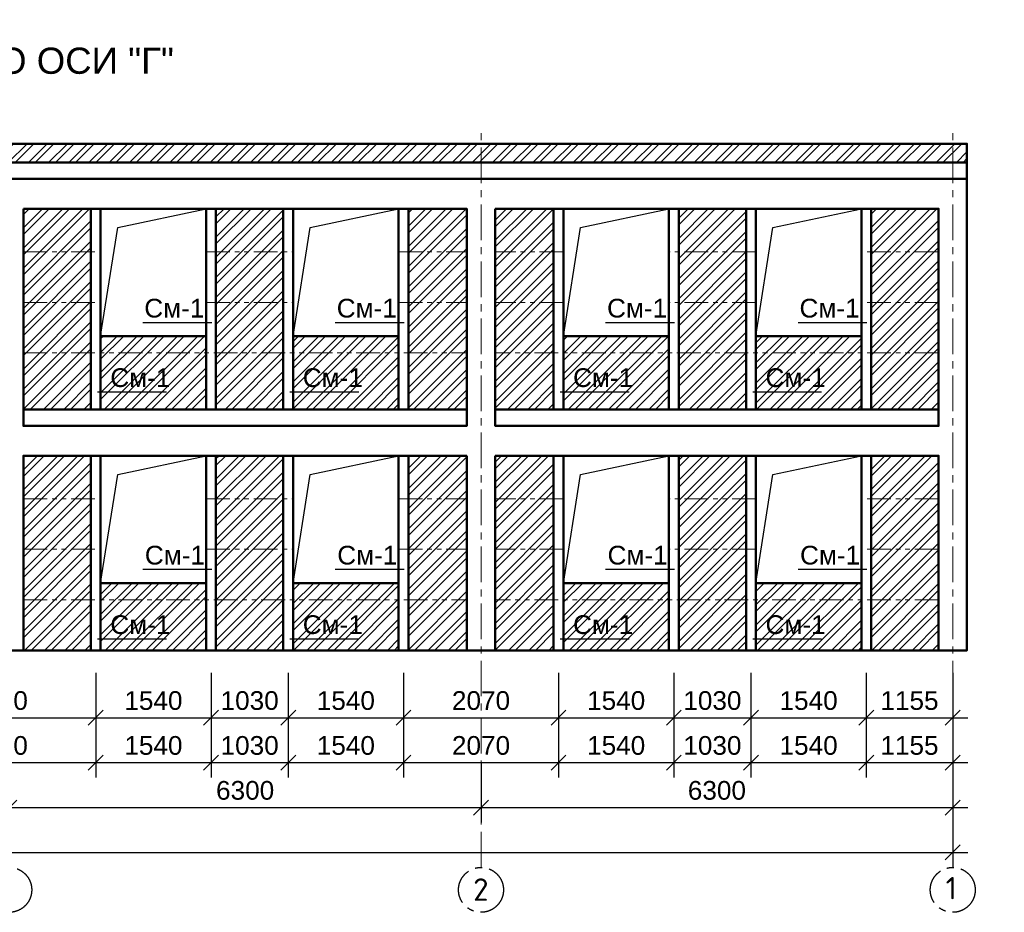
# Model space of a CAD drawing. Header units: millimetres. Extents: x 2063114 to 14983986, y -126020516 to 213791.
# Tile 430 of 656: x 2342111 to 2355261, y -849312 to -837385. Entities that reach past the tile are written whole.
import ezdxf

# ---------------------------------------------------------------- set-up
doc = ezdxf.new("R2010")
doc.units = ezdxf.units.MM
for name, pattern in [('ACAD_ISO10W100', [18, 12, -3, 0, -3]), ('осевая', [50.8, 31.75, -6.35, 6.35, -6.35]), ('фантомX2', [127, 63.5, -12.7, 12.7, -12.7, 12.7, -12.7])]:
    doc.linetypes.add(name, pattern=pattern)
doc.layers.get('Defpoints').update_dxf_attribs({"color": 6, "lineweight": 35})
doc.layers.add('OS', color=1, linetype='Continuous')
doc.layers.add('пунктир', color=1, linetype='ACAD_ISO10W100')
doc.layers.add('PDF _wall-380', color=7, linetype='Continuous', true_color=0xb88a5c)
doc.layers.add('РАЗМЕР АР', color=150, linetype='Continuous', lineweight=20)
doc.layers.add('сплошная_толстая', color=7, linetype='Continuous', lineweight=50)
doc.styles.get("Standard").update_dxf_attribs({"font": 'arial.ttf'})
doc.styles.add('СПДС', font='isocpeur.ttf')
doc.dimstyles.new('STANDARD$0', dxfattribs={"dimtxt": 250, "dimasz": 200, "dimexe": 200, "dimexo": 300, "dimgap": 100, "dimtad": 1, "dimdec": 0, "dimzin": 1, "dimdsep": 46, "dimtxsty": 'Standard', "dimblk1": 'OBLIQUE', "dimblk2": 'OBLIQUE', "dimsah": 1, "dimcen": 2.5, "dimdle": 200, "dimadec": 0, "dimazin": 0, "dimtfac": 1, "dimtdec": 0, "dimtmove": 0, "dimatfit": 3, "dimldrblk": 'OBLIQUE', "dimfxl": 600, "dimfxlon": 1, "dimtolj": 1, "dimtzin": 1, "dimarcsym": 0})

# ---------------------------------------------------------------- blocks, each defined once
blk = doc.blocks.new('_Oblique')
at = {"color": 0, "linetype": 'ByBlock', "lineweight": -2}
blk.add_line((-0.5, -0.5), (0.5, 0.5), dxfattribs=at)
blk = doc.blocks.new('*D2584')
at = {"layer": 'Defpoints', "color": 0, "lineweight": 30, "transparency": 16777216}
for p in [(2326472, -845192), (2354572, -845812), (2354572, -848512)]:
    blk.add_point(p, dxfattribs=at)
at = {"layer": 'РАЗМЕР АР', "color": 0, "lineweight": -2, "transparency": 16777216}
for p, q in [((2326472, -847912), (2326472, -848712)), ((2354572, -847912), (2354572, -848712)), ((2326272, -848512), (2354772, -848512))]:
    blk.add_line(p, q, dxfattribs=at)
at = {"layer": 'РАЗМЕР АР', "color": 0, "lineweight": -2, "transparency": 16777216, "xscale": 200, "yscale": 200, "zscale": 200, "rotation": 180}
blk.add_blockref('_Oblique', (2326472, -848512), dxfattribs=at)
at = {"layer": 'РАЗМЕР АР', "color": 0, "lineweight": -2, "transparency": 16777216, "xscale": 200, "yscale": 200, "zscale": 200}
blk.add_blockref('_Oblique', (2354572, -848512), dxfattribs=at)
at = {"layer": 'РАЗМЕР АР', "color": 0, "transparency": 16777216, "insert": (2340522, -848284), "char_height": 250, "attachment_point": 5}
blk.add_mtext('\\A1;28100', dxfattribs=at)
blk = doc.blocks.new('*D2586')
at = {"layer": 'Defpoints', "color": 0, "lineweight": 30, "transparency": 16777216}
for p in [(2338572, -845812), (2341972, -845812), (2341972, -847912)]:
    blk.add_point(p, dxfattribs=at)
at = {"layer": 'РАЗМЕР АР', "color": 0, "lineweight": -2, "transparency": 16777216}
for p, q in [((2338572, -847312), (2338572, -848112)), ((2341972, -847312), (2341972, -848112)), ((2338372, -847912), (2342172, -847912))]:
    blk.add_line(p, q, dxfattribs=at)
at = {"layer": 'РАЗМЕР АР', "color": 0, "lineweight": -2, "transparency": 16777216, "xscale": 200, "yscale": 200, "zscale": 200, "rotation": 180}
blk.add_blockref('_Oblique', (2338572, -847912), dxfattribs=at)
at = {"layer": 'РАЗМЕР АР', "color": 0, "lineweight": -2, "transparency": 16777216, "xscale": 200, "yscale": 200, "zscale": 200}
blk.add_blockref('_Oblique', (2341972, -847912), dxfattribs=at)
at = {"layer": 'РАЗМЕР АР', "color": 0, "transparency": 16777216, "insert": (2340272, -847684), "char_height": 250, "attachment_point": 5}
blk.add_mtext('\\A1;3400', dxfattribs=at)
blk = doc.blocks.new('*D2587')
at = {"layer": 'Defpoints', "color": 0, "lineweight": 30, "transparency": 16777216}
for p in [(2341972, -845812), (2348272, -845812), (2348272, -847912)]:
    blk.add_point(p, dxfattribs=at)
at = {"layer": 'РАЗМЕР АР', "color": 0, "lineweight": -2, "transparency": 16777216}
for p, q in [((2341972, -847312), (2341972, -848112)), ((2348272, -847312), (2348272, -848112)), ((2341772, -847912), (2348472, -847912))]:
    blk.add_line(p, q, dxfattribs=at)
at = {"layer": 'РАЗМЕР АР', "color": 0, "lineweight": -2, "transparency": 16777216, "xscale": 200, "yscale": 200, "zscale": 200, "rotation": 180}
blk.add_blockref('_Oblique', (2341972, -847912), dxfattribs=at)
at = {"layer": 'РАЗМЕР АР', "color": 0, "lineweight": -2, "transparency": 16777216, "xscale": 200, "yscale": 200, "zscale": 200}
blk.add_blockref('_Oblique', (2348272, -847912), dxfattribs=at)
at = {"layer": 'РАЗМЕР АР', "color": 0, "transparency": 16777216, "insert": (2345122, -847684), "char_height": 250, "attachment_point": 5}
blk.add_mtext('\\A1;6300', dxfattribs=at)
blk = doc.blocks.new('*D2588')
at = {"layer": 'Defpoints', "color": 0, "lineweight": 30, "transparency": 16777216}
for p in [(2348272, -845812), (2354572, -845812), (2354572, -847912)]:
    blk.add_point(p, dxfattribs=at)
at = {"layer": 'РАЗМЕР АР', "color": 0, "lineweight": -2, "transparency": 16777216}
for p, q in [((2348272, -847312), (2348272, -848112)), ((2354572, -847312), (2354572, -848112)), ((2348072, -847912), (2354772, -847912))]:
    blk.add_line(p, q, dxfattribs=at)
at = {"layer": 'РАЗМЕР АР', "color": 0, "lineweight": -2, "transparency": 16777216, "xscale": 200, "yscale": 200, "zscale": 200, "rotation": 180}
blk.add_blockref('_Oblique', (2348272, -847912), dxfattribs=at)
at = {"layer": 'РАЗМЕР АР', "color": 0, "lineweight": -2, "transparency": 16777216, "xscale": 200, "yscale": 200, "zscale": 200}
blk.add_blockref('_Oblique', (2354572, -847912), dxfattribs=at)
at = {"layer": 'РАЗМЕР АР', "color": 0, "transparency": 16777216, "insert": (2351422, -847684), "char_height": 250, "attachment_point": 5}
blk.add_mtext('\\A1;6300', dxfattribs=at)
blk = doc.blocks.new('*D2685')
at = {"layer": 'Defpoints', "color": 0, "lineweight": 30, "transparency": 16777216}
for p in [(2340537, -845812), (2343127, -845812), (2343127, -846712)]:
    blk.add_point(p, dxfattribs=at)
at = {"layer": 'РАЗМЕР АР', "color": 0, "lineweight": -2, "transparency": 16777216}
for p, q in [((2340537, -846112), (2340537, -846912)), ((2343127, -846112), (2343127, -846912)), ((2340337, -846712), (2343327, -846712))]:
    blk.add_line(p, q, dxfattribs=at)
at = {"layer": 'РАЗМЕР АР', "color": 0, "lineweight": -2, "transparency": 16777216, "xscale": 200, "yscale": 200, "zscale": 200, "rotation": 180}
blk.add_blockref('_Oblique', (2340537, -846712), dxfattribs=at)
at = {"layer": 'РАЗМЕР АР', "color": 0, "lineweight": -2, "transparency": 16777216, "xscale": 200, "yscale": 200, "zscale": 200}
blk.add_blockref('_Oblique', (2343127, -846712), dxfattribs=at)
at = {"layer": 'РАЗМЕР АР', "color": 0, "transparency": 16777216, "insert": (2341832, -846484), "char_height": 250, "attachment_point": 5}
blk.add_mtext('\\A1;2590', dxfattribs=at)
blk = doc.blocks.new('*D2686')
at = {"layer": 'Defpoints', "color": 0, "lineweight": 30, "transparency": 16777216}
for p in [(2343127, -845812), (2344667, -845812), (2344667, -846712)]:
    blk.add_point(p, dxfattribs=at)
at = {"layer": 'РАЗМЕР АР', "color": 0, "lineweight": -2, "transparency": 16777216}
for p, q in [((2343127, -846112), (2343127, -846912)), ((2344667, -846112), (2344667, -846912)), ((2342927, -846712), (2344867, -846712))]:
    blk.add_line(p, q, dxfattribs=at)
at = {"layer": 'РАЗМЕР АР', "color": 0, "lineweight": -2, "transparency": 16777216, "xscale": 200, "yscale": 200, "zscale": 200, "rotation": 180}
blk.add_blockref('_Oblique', (2343127, -846712), dxfattribs=at)
at = {"layer": 'РАЗМЕР АР', "color": 0, "lineweight": -2, "transparency": 16777216, "xscale": 200, "yscale": 200, "zscale": 200}
blk.add_blockref('_Oblique', (2344667, -846712), dxfattribs=at)
at = {"layer": 'РАЗМЕР АР', "color": 0, "transparency": 16777216, "insert": (2343897, -846484), "char_height": 250, "attachment_point": 5}
blk.add_mtext('\\A1;1540', dxfattribs=at)
blk = doc.blocks.new('*D2687')
at = {"layer": 'Defpoints', "color": 0, "lineweight": 30, "transparency": 16777216}
for p in [(2344667, -845812), (2345697, -845812), (2345697, -846712)]:
    blk.add_point(p, dxfattribs=at)
at = {"layer": 'РАЗМЕР АР', "color": 0, "lineweight": -2, "transparency": 16777216}
for p, q in [((2344667, -846112), (2344667, -846912)), ((2345697, -846112), (2345697, -846912)), ((2344467, -846712), (2345897, -846712))]:
    blk.add_line(p, q, dxfattribs=at)
at = {"layer": 'РАЗМЕР АР', "color": 0, "lineweight": -2, "transparency": 16777216, "xscale": 200, "yscale": 200, "zscale": 200, "rotation": 180}
blk.add_blockref('_Oblique', (2344667, -846712), dxfattribs=at)
at = {"layer": 'РАЗМЕР АР', "color": 0, "lineweight": -2, "transparency": 16777216, "xscale": 200, "yscale": 200, "zscale": 200}
blk.add_blockref('_Oblique', (2345697, -846712), dxfattribs=at)
at = {"layer": 'РАЗМЕР АР', "color": 0, "transparency": 16777216, "insert": (2345182, -846484), "char_height": 250, "attachment_point": 5}
blk.add_mtext('\\A1;1030', dxfattribs=at)
blk = doc.blocks.new('*D2688')
at = {"layer": 'Defpoints', "color": 0, "lineweight": 30, "transparency": 16777216}
for p in [(2345697, -845812), (2347237, -845812), (2347237, -846712)]:
    blk.add_point(p, dxfattribs=at)
at = {"layer": 'РАЗМЕР АР', "color": 0, "lineweight": -2, "transparency": 16777216}
for p, q in [((2345697, -846112), (2345697, -846912)), ((2347237, -846112), (2347237, -846912)), ((2345497, -846712), (2347437, -846712))]:
    blk.add_line(p, q, dxfattribs=at)
at = {"layer": 'РАЗМЕР АР', "color": 0, "lineweight": -2, "transparency": 16777216, "xscale": 200, "yscale": 200, "zscale": 200, "rotation": 180}
blk.add_blockref('_Oblique', (2345697, -846712), dxfattribs=at)
at = {"layer": 'РАЗМЕР АР', "color": 0, "lineweight": -2, "transparency": 16777216, "xscale": 200, "yscale": 200, "zscale": 200}
blk.add_blockref('_Oblique', (2347237, -846712), dxfattribs=at)
at = {"layer": 'РАЗМЕР АР', "color": 0, "transparency": 16777216, "insert": (2346467, -846484), "char_height": 250, "attachment_point": 5}
blk.add_mtext('\\A1;1540', dxfattribs=at)
blk = doc.blocks.new('*D2689')
at = {"layer": 'Defpoints', "color": 0, "lineweight": 30, "transparency": 16777216}
for p in [(2347237, -845812), (2349307, -845812), (2349307, -846712)]:
    blk.add_point(p, dxfattribs=at)
at = {"layer": 'РАЗМЕР АР', "color": 0, "lineweight": -2, "transparency": 16777216}
for p, q in [((2347237, -846112), (2347237, -846912)), ((2349307, -846112), (2349307, -846912)), ((2347037, -846712), (2349507, -846712))]:
    blk.add_line(p, q, dxfattribs=at)
at = {"layer": 'РАЗМЕР АР', "color": 0, "lineweight": -2, "transparency": 16777216, "xscale": 200, "yscale": 200, "zscale": 200, "rotation": 180}
blk.add_blockref('_Oblique', (2347237, -846712), dxfattribs=at)
at = {"layer": 'РАЗМЕР АР', "color": 0, "lineweight": -2, "transparency": 16777216, "xscale": 200, "yscale": 200, "zscale": 200}
blk.add_blockref('_Oblique', (2349307, -846712), dxfattribs=at)
at = {"layer": 'РАЗМЕР АР', "color": 0, "transparency": 16777216, "insert": (2348272, -846484), "char_height": 250, "attachment_point": 5}
blk.add_mtext('\\A1;2070', dxfattribs=at)
blk = doc.blocks.new('*D2690')
at = {"layer": 'Defpoints', "color": 0, "lineweight": 30, "transparency": 16777216}
for p in [(2349307, -845812), (2350847, -845812), (2350847, -846712)]:
    blk.add_point(p, dxfattribs=at)
at = {"layer": 'РАЗМЕР АР', "color": 0, "lineweight": -2, "transparency": 16777216}
for p, q in [((2349307, -846112), (2349307, -846912)), ((2350847, -846112), (2350847, -846912)), ((2349107, -846712), (2351047, -846712))]:
    blk.add_line(p, q, dxfattribs=at)
at = {"layer": 'РАЗМЕР АР', "color": 0, "lineweight": -2, "transparency": 16777216, "xscale": 200, "yscale": 200, "zscale": 200, "rotation": 180}
blk.add_blockref('_Oblique', (2349307, -846712), dxfattribs=at)
at = {"layer": 'РАЗМЕР АР', "color": 0, "lineweight": -2, "transparency": 16777216, "xscale": 200, "yscale": 200, "zscale": 200}
blk.add_blockref('_Oblique', (2350847, -846712), dxfattribs=at)
at = {"layer": 'РАЗМЕР АР', "color": 0, "transparency": 16777216, "insert": (2350077, -846484), "char_height": 250, "attachment_point": 5}
blk.add_mtext('\\A1;1540', dxfattribs=at)
blk = doc.blocks.new('*D2691')
at = {"layer": 'Defpoints', "color": 0, "lineweight": 30, "transparency": 16777216}
for p in [(2350847, -845812), (2351877, -845812), (2351877, -846712)]:
    blk.add_point(p, dxfattribs=at)
at = {"layer": 'РАЗМЕР АР', "color": 0, "lineweight": -2, "transparency": 16777216}
for p, q in [((2350847, -846112), (2350847, -846912)), ((2351877, -846112), (2351877, -846912)), ((2350647, -846712), (2352077, -846712))]:
    blk.add_line(p, q, dxfattribs=at)
at = {"layer": 'РАЗМЕР АР', "color": 0, "lineweight": -2, "transparency": 16777216, "xscale": 200, "yscale": 200, "zscale": 200, "rotation": 180}
blk.add_blockref('_Oblique', (2350847, -846712), dxfattribs=at)
at = {"layer": 'РАЗМЕР АР', "color": 0, "lineweight": -2, "transparency": 16777216, "xscale": 200, "yscale": 200, "zscale": 200}
blk.add_blockref('_Oblique', (2351877, -846712), dxfattribs=at)
at = {"layer": 'РАЗМЕР АР', "color": 0, "transparency": 16777216, "insert": (2351362, -846484), "char_height": 250, "attachment_point": 5}
blk.add_mtext('\\A1;1030', dxfattribs=at)
blk = doc.blocks.new('*D2692')
at = {"layer": 'Defpoints', "color": 0, "lineweight": 30, "transparency": 16777216}
for p in [(2351877, -845812), (2353417, -845812), (2353417, -846712)]:
    blk.add_point(p, dxfattribs=at)
at = {"layer": 'РАЗМЕР АР', "color": 0, "lineweight": -2, "transparency": 16777216}
for p, q in [((2351877, -846112), (2351877, -846912)), ((2353417, -846112), (2353417, -846912)), ((2351677, -846712), (2353617, -846712))]:
    blk.add_line(p, q, dxfattribs=at)
at = {"layer": 'РАЗМЕР АР', "color": 0, "lineweight": -2, "transparency": 16777216, "xscale": 200, "yscale": 200, "zscale": 200, "rotation": 180}
blk.add_blockref('_Oblique', (2351877, -846712), dxfattribs=at)
at = {"layer": 'РАЗМЕР АР', "color": 0, "lineweight": -2, "transparency": 16777216, "xscale": 200, "yscale": 200, "zscale": 200}
blk.add_blockref('_Oblique', (2353417, -846712), dxfattribs=at)
at = {"layer": 'РАЗМЕР АР', "color": 0, "transparency": 16777216, "insert": (2352647, -846484), "char_height": 250, "attachment_point": 5}
blk.add_mtext('\\A1;1540', dxfattribs=at)
blk = doc.blocks.new('*D2693')
at = {"layer": 'Defpoints', "color": 0, "lineweight": 30, "transparency": 16777216}
for p in [(2353417, -845812), (2354572, -845812), (2354572, -846712)]:
    blk.add_point(p, dxfattribs=at)
at = {"layer": 'РАЗМЕР АР', "color": 0, "lineweight": -2, "transparency": 16777216}
for p, q in [((2353417, -846112), (2353417, -846912)), ((2354572, -846112), (2354572, -846912)), ((2353217, -846712), (2354772, -846712))]:
    blk.add_line(p, q, dxfattribs=at)
at = {"layer": 'РАЗМЕР АР', "color": 0, "lineweight": -2, "transparency": 16777216, "xscale": 200, "yscale": 200, "zscale": 200, "rotation": 180}
blk.add_blockref('_Oblique', (2353417, -846712), dxfattribs=at)
at = {"layer": 'РАЗМЕР АР', "color": 0, "lineweight": -2, "transparency": 16777216, "xscale": 200, "yscale": 200, "zscale": 200}
blk.add_blockref('_Oblique', (2354572, -846712), dxfattribs=at)
at = {"layer": 'РАЗМЕР АР', "color": 0, "transparency": 16777216, "insert": (2353994, -846484), "char_height": 250, "attachment_point": 5}
blk.add_mtext('\\A1;1155', dxfattribs=at)
blk = doc.blocks.new('*D2494')
at = {"layer": 'Defpoints', "color": 0, "lineweight": 30, "transparency": 16777216}
for p in [(2340537, -846412), (2343127, -846412), (2343127, -847312)]:
    blk.add_point(p, dxfattribs=at)
at = {"layer": 'РАЗМЕР АР', "color": 0, "lineweight": -2, "transparency": 16777216}
for p, q in [((2340537, -846712), (2340537, -847512)), ((2343127, -846712), (2343127, -847512)), ((2340337, -847312), (2343327, -847312))]:
    blk.add_line(p, q, dxfattribs=at)
at = {"layer": 'РАЗМЕР АР', "color": 0, "lineweight": -2, "transparency": 16777216, "xscale": 200, "yscale": 200, "zscale": 200, "rotation": 180}
blk.add_blockref('_Oblique', (2340537, -847312), dxfattribs=at)
at = {"layer": 'РАЗМЕР АР', "color": 0, "lineweight": -2, "transparency": 16777216, "xscale": 200, "yscale": 200, "zscale": 200}
blk.add_blockref('_Oblique', (2343127, -847312), dxfattribs=at)
at = {"layer": 'РАЗМЕР АР', "color": 0, "transparency": 16777216, "insert": (2341832, -847084), "char_height": 250, "attachment_point": 5}
blk.add_mtext('\\A1;2590', dxfattribs=at)
blk = doc.blocks.new('*D2495')
at = {"layer": 'Defpoints', "color": 0, "lineweight": 30, "transparency": 16777216}
for p in [(2343127, -846412), (2344667, -846412), (2344667, -847312)]:
    blk.add_point(p, dxfattribs=at)
at = {"layer": 'РАЗМЕР АР', "color": 0, "lineweight": -2, "transparency": 16777216}
for p, q in [((2343127, -846712), (2343127, -847512)), ((2344667, -846712), (2344667, -847512)), ((2342927, -847312), (2344867, -847312))]:
    blk.add_line(p, q, dxfattribs=at)
at = {"layer": 'РАЗМЕР АР', "color": 0, "lineweight": -2, "transparency": 16777216, "xscale": 200, "yscale": 200, "zscale": 200, "rotation": 180}
blk.add_blockref('_Oblique', (2343127, -847312), dxfattribs=at)
at = {"layer": 'РАЗМЕР АР', "color": 0, "lineweight": -2, "transparency": 16777216, "xscale": 200, "yscale": 200, "zscale": 200}
blk.add_blockref('_Oblique', (2344667, -847312), dxfattribs=at)
at = {"layer": 'РАЗМЕР АР', "color": 0, "transparency": 16777216, "insert": (2343897, -847084), "char_height": 250, "attachment_point": 5}
blk.add_mtext('\\A1;1540', dxfattribs=at)
blk = doc.blocks.new('*D2496')
at = {"layer": 'Defpoints', "color": 0, "lineweight": 30, "transparency": 16777216}
for p in [(2344667, -846412), (2345697, -846412), (2345697, -847312)]:
    blk.add_point(p, dxfattribs=at)
at = {"layer": 'РАЗМЕР АР', "color": 0, "lineweight": -2, "transparency": 16777216}
for p, q in [((2344667, -846712), (2344667, -847512)), ((2345697, -846712), (2345697, -847512)), ((2344467, -847312), (2345897, -847312))]:
    blk.add_line(p, q, dxfattribs=at)
at = {"layer": 'РАЗМЕР АР', "color": 0, "lineweight": -2, "transparency": 16777216, "xscale": 200, "yscale": 200, "zscale": 200, "rotation": 180}
blk.add_blockref('_Oblique', (2344667, -847312), dxfattribs=at)
at = {"layer": 'РАЗМЕР АР', "color": 0, "lineweight": -2, "transparency": 16777216, "xscale": 200, "yscale": 200, "zscale": 200}
blk.add_blockref('_Oblique', (2345697, -847312), dxfattribs=at)
at = {"layer": 'РАЗМЕР АР', "color": 0, "transparency": 16777216, "insert": (2345182, -847084), "char_height": 250, "attachment_point": 5}
blk.add_mtext('\\A1;1030', dxfattribs=at)
blk = doc.blocks.new('*D2497')
at = {"layer": 'Defpoints', "color": 0, "lineweight": 30, "transparency": 16777216}
for p in [(2345697, -846412), (2347237, -846412), (2347237, -847312)]:
    blk.add_point(p, dxfattribs=at)
at = {"layer": 'РАЗМЕР АР', "color": 0, "lineweight": -2, "transparency": 16777216}
for p, q in [((2345697, -846712), (2345697, -847512)), ((2347237, -846712), (2347237, -847512)), ((2345497, -847312), (2347437, -847312))]:
    blk.add_line(p, q, dxfattribs=at)
at = {"layer": 'РАЗМЕР АР', "color": 0, "lineweight": -2, "transparency": 16777216, "xscale": 200, "yscale": 200, "zscale": 200, "rotation": 180}
blk.add_blockref('_Oblique', (2345697, -847312), dxfattribs=at)
at = {"layer": 'РАЗМЕР АР', "color": 0, "lineweight": -2, "transparency": 16777216, "xscale": 200, "yscale": 200, "zscale": 200}
blk.add_blockref('_Oblique', (2347237, -847312), dxfattribs=at)
at = {"layer": 'РАЗМЕР АР', "color": 0, "transparency": 16777216, "insert": (2346467, -847084), "char_height": 250, "attachment_point": 5}
blk.add_mtext('\\A1;1540', dxfattribs=at)
blk = doc.blocks.new('*D2498')
at = {"layer": 'Defpoints', "color": 0, "lineweight": 30, "transparency": 16777216}
for p in [(2347237, -846412), (2349307, -846412), (2349307, -847312)]:
    blk.add_point(p, dxfattribs=at)
at = {"layer": 'РАЗМЕР АР', "color": 0, "lineweight": -2, "transparency": 16777216}
for p, q in [((2347237, -846712), (2347237, -847512)), ((2349307, -846712), (2349307, -847512)), ((2347037, -847312), (2349507, -847312))]:
    blk.add_line(p, q, dxfattribs=at)
at = {"layer": 'РАЗМЕР АР', "color": 0, "lineweight": -2, "transparency": 16777216, "xscale": 200, "yscale": 200, "zscale": 200, "rotation": 180}
blk.add_blockref('_Oblique', (2347237, -847312), dxfattribs=at)
at = {"layer": 'РАЗМЕР АР', "color": 0, "lineweight": -2, "transparency": 16777216, "xscale": 200, "yscale": 200, "zscale": 200}
blk.add_blockref('_Oblique', (2349307, -847312), dxfattribs=at)
at = {"layer": 'РАЗМЕР АР', "color": 0, "transparency": 16777216, "insert": (2348272, -847084), "char_height": 250, "attachment_point": 5}
blk.add_mtext('\\A1;2070', dxfattribs=at)
blk = doc.blocks.new('*D2499')
at = {"layer": 'Defpoints', "color": 0, "lineweight": 30, "transparency": 16777216}
for p in [(2349307, -846412), (2350847, -846412), (2350847, -847312)]:
    blk.add_point(p, dxfattribs=at)
at = {"layer": 'РАЗМЕР АР', "color": 0, "lineweight": -2, "transparency": 16777216}
for p, q in [((2349307, -846712), (2349307, -847512)), ((2350847, -846712), (2350847, -847512)), ((2349107, -847312), (2351047, -847312))]:
    blk.add_line(p, q, dxfattribs=at)
at = {"layer": 'РАЗМЕР АР', "color": 0, "lineweight": -2, "transparency": 16777216, "xscale": 200, "yscale": 200, "zscale": 200, "rotation": 180}
blk.add_blockref('_Oblique', (2349307, -847312), dxfattribs=at)
at = {"layer": 'РАЗМЕР АР', "color": 0, "lineweight": -2, "transparency": 16777216, "xscale": 200, "yscale": 200, "zscale": 200}
blk.add_blockref('_Oblique', (2350847, -847312), dxfattribs=at)
at = {"layer": 'РАЗМЕР АР', "color": 0, "transparency": 16777216, "insert": (2350077, -847084), "char_height": 250, "attachment_point": 5}
blk.add_mtext('\\A1;1540', dxfattribs=at)
blk = doc.blocks.new('*D2500')
at = {"layer": 'Defpoints', "color": 0, "lineweight": 30, "transparency": 16777216}
for p in [(2350847, -846412), (2351877, -846412), (2351877, -847312)]:
    blk.add_point(p, dxfattribs=at)
at = {"layer": 'РАЗМЕР АР', "color": 0, "lineweight": -2, "transparency": 16777216}
for p, q in [((2350847, -846712), (2350847, -847512)), ((2351877, -846712), (2351877, -847512)), ((2350647, -847312), (2352077, -847312))]:
    blk.add_line(p, q, dxfattribs=at)
at = {"layer": 'РАЗМЕР АР', "color": 0, "lineweight": -2, "transparency": 16777216, "xscale": 200, "yscale": 200, "zscale": 200, "rotation": 180}
blk.add_blockref('_Oblique', (2350847, -847312), dxfattribs=at)
at = {"layer": 'РАЗМЕР АР', "color": 0, "lineweight": -2, "transparency": 16777216, "xscale": 200, "yscale": 200, "zscale": 200}
blk.add_blockref('_Oblique', (2351877, -847312), dxfattribs=at)
at = {"layer": 'РАЗМЕР АР', "color": 0, "transparency": 16777216, "insert": (2351362, -847084), "char_height": 250, "attachment_point": 5}
blk.add_mtext('\\A1;1030', dxfattribs=at)
blk = doc.blocks.new('*D2501')
at = {"layer": 'Defpoints', "color": 0, "lineweight": 30, "transparency": 16777216}
for p in [(2351877, -846412), (2353417, -846412), (2353417, -847312)]:
    blk.add_point(p, dxfattribs=at)
at = {"layer": 'РАЗМЕР АР', "color": 0, "lineweight": -2, "transparency": 16777216}
for p, q in [((2351877, -846712), (2351877, -847512)), ((2353417, -846712), (2353417, -847512)), ((2351677, -847312), (2353617, -847312))]:
    blk.add_line(p, q, dxfattribs=at)
at = {"layer": 'РАЗМЕР АР', "color": 0, "lineweight": -2, "transparency": 16777216, "xscale": 200, "yscale": 200, "zscale": 200, "rotation": 180}
blk.add_blockref('_Oblique', (2351877, -847312), dxfattribs=at)
at = {"layer": 'РАЗМЕР АР', "color": 0, "lineweight": -2, "transparency": 16777216, "xscale": 200, "yscale": 200, "zscale": 200}
blk.add_blockref('_Oblique', (2353417, -847312), dxfattribs=at)
at = {"layer": 'РАЗМЕР АР', "color": 0, "transparency": 16777216, "insert": (2352647, -847084), "char_height": 250, "attachment_point": 5}
blk.add_mtext('\\A1;1540', dxfattribs=at)
blk = doc.blocks.new('*D2694')
at = {"layer": 'Defpoints', "color": 0, "lineweight": 30, "transparency": 16777216}
for p in [(2354572, -845980), (2353417, -846412), (2354572, -847312)]:
    blk.add_point(p, dxfattribs=at)
at = {"layer": 'РАЗМЕР АР', "color": 0, "lineweight": -2, "transparency": 16777216}
for p, q in [((2353417, -846712), (2353417, -847512)), ((2354572, -846712), (2354572, -847512)), ((2353217, -847312), (2354772, -847312))]:
    blk.add_line(p, q, dxfattribs=at)
at = {"layer": 'РАЗМЕР АР', "color": 0, "lineweight": -2, "transparency": 16777216, "xscale": 200, "yscale": 200, "zscale": 200, "rotation": 180}
blk.add_blockref('_Oblique', (2353417, -847312), dxfattribs=at)
at = {"layer": 'РАЗМЕР АР', "color": 0, "lineweight": -2, "transparency": 16777216, "xscale": 200, "yscale": 200, "zscale": 200}
blk.add_blockref('_Oblique', (2354572, -847312), dxfattribs=at)
at = {"layer": 'РАЗМЕР АР', "color": 0, "transparency": 16777216, "insert": (2353994, -847084), "char_height": 250, "attachment_point": 5}
blk.add_mtext('\\A1;1155', dxfattribs=at)

msp = doc.modelspace()

# ---------------------------------------------------------------- hatches: boundary and pattern name
at = {"layer": 'PDF _wall-380', "lineweight": 9, "ltscale": 150}
h = msp.add_hatch(dxfattribs=at)
h.set_pattern_fill('ANSI32', color=256, scale=20)
h.set_pattern_definition([(45, (-141706.22, 101483.85), (-134.703842, 134.703842), []), (45, (-141616.42, 101483.85), (-134.703842, 134.703842), [])])
h.paths.add_polyline_path([(2327691.87408, -839911.9797), (2326661.87274, -839911.9797), (2326661.87274, -842591.9797), (2327691.87408, -842591.9797)])
h.paths.add_polyline_path([(2329231.87408, -841611.9797), (2327821.87408, -841611.9797), (2327821.87408, -842591.9797), (2329231.87408, -842591.9797)])
h.paths.add_polyline_path([(2331051.87408, -839911.9797), (2329361.87408, -839911.9797), (2329361.87408, -842591.9797), (2331051.87408, -842591.9797)])
h.paths.add_polyline_path([(2332591.87408, -841611.9797), (2331181.87408, -841611.9797), (2331181.87408, -842591.9797), (2332591.87408, -842591.9797)])
h.paths.add_polyline_path([(2333781.87408, -839911.9797), (2332721.87408, -839911.9797), (2332721.87408, -842591.9797), (2333781.87408, -842591.9797)])
h.paths.add_polyline_path([(2335061.87408, -839911.9797), (2334161.87408, -839911.9797), (2334161.87408, -842591.9797), (2335061.87408, -842591.9797)])
h.paths.add_polyline_path([(2336601.87408, -841611.9797), (2335191.87408, -841611.9797), (2335191.87408, -842591.9797), (2336601.87408, -842591.9797)])
h.paths.add_polyline_path([(2338931.87408, -839911.9797), (2336731.87408, -839911.9797), (2336731.87408, -842591.9797), (2338931.87408, -842591.9797)])
h.paths.add_polyline_path([(2340471.87408, -841611.9797), (2339061.87408, -841611.9797), (2339061.87408, -842591.9797), (2340471.87408, -842591.9797)])
h.paths.add_polyline_path([(2341781.87339, -839911.9797), (2340601.87408, -839911.9797), (2340601.87408, -842591.9797), (2341781.87339, -842591.9797)])
h.paths.add_polyline_path([(2345631.87408, -839911.9797), (2344731.87408, -839911.9797), (2344731.87408, -842591.9797), (2345631.87408, -842591.9797)])
h.paths.add_polyline_path([(2344601.87408, -841611.9797), (2343191.87408, -841611.9797), (2343191.87408, -842591.9797), (2344601.87408, -842591.9797)])
h.paths.add_polyline_path([(2343061.87408, -839911.9797), (2342161.87339, -839911.9797), (2342161.87339, -842591.9797), (2343061.87408, -842591.9797)])
h.paths.add_polyline_path([(2347171.87408, -841611.9797), (2345761.87408, -841611.9797), (2345761.87408, -842591.9797), (2347171.87408, -842591.9797)])
h.paths.add_polyline_path([(2348081.87408, -839911.9797), (2347301.87408, -839911.9797), (2347301.87408, -842591.9797), (2348081.87408, -842591.9797)])
h.paths.add_polyline_path([(2349241.87408, -839911.9797), (2348461.87408, -839911.9797), (2348461.87408, -842591.9797), (2349241.87408, -842591.9797)])
h.paths.add_polyline_path([(2350781.87408, -841611.9797), (2349371.87408, -841611.9797), (2349371.87408, -842591.9797), (2350781.87408, -842591.9797)])
h.paths.add_polyline_path([(2351811.87408, -839911.9797), (2350911.87408, -839911.9797), (2350911.87408, -842591.9797), (2351811.87408, -842591.9797)])
h.paths.add_polyline_path([(2353351.87408, -841611.9797), (2351941.87408, -841611.9797), (2351941.87408, -842591.9797), (2353351.87408, -842591.9797)])
h.paths.add_polyline_path([(2354381.87274, -839911.9797), (2353481.87408, -839911.9797), (2353481.87408, -842591.9797), (2354381.87274, -842591.9797)])
h.paths.add_polyline_path([(2354381.87274, -843211.9797), (2353481.87408, -843211.9797), (2353481.87408, -845811.9797), (2354381.87274, -845811.9797)])
h.paths.add_polyline_path([(2353351.87408, -844911.9797), (2351941.87408, -844911.9797), (2351941.87408, -845811.9797), (2353351.87408, -845811.9797)])
h.paths.add_polyline_path([(2351811.87408, -843211.9797), (2350911.87408, -843211.9797), (2350911.87408, -845811.9797), (2351811.87408, -845811.9797)])
h.paths.add_polyline_path([(2350781.87408, -844911.9797), (2349371.87408, -844911.9797), (2349371.87408, -845811.9797), (2350781.87408, -845811.9797)])
h.paths.add_polyline_path([(2349241.87408, -843211.9797), (2348461.87408, -843211.9797), (2348461.87408, -845811.9797), (2349241.87408, -845811.9797)])
h.paths.add_polyline_path([(2348081.87357, -843211.97791), (2347301.87408, -843211.97815), (2347301.87408, -845811.97815), (2348081.87459, -845811.97791)])
h.paths.add_polyline_path([(2347171.87408, -844911.9797), (2345761.87408, -844911.9797), (2345761.87408, -845811.97861), (2347171.87408, -845811.97819)])
h.paths.add_polyline_path([(2345631.87408, -843211.97865), (2344731.87408, -843211.97892), (2344731.87408, -845811.97892), (2345631.87408, -845811.97865)])
h.paths.add_polyline_path([(2344601.87408, -844911.97943), (2343191.87408, -844911.97943), (2343191.87408, -845811.97939), (2344601.87408, -845811.97896)])
h.paths.add_polyline_path([(2343061.87408, -843211.97943), (2342161.87339, -843211.9797), (2342161.8744, -845811.9797), (2343061.87408, -845811.97943)])
h.paths.add_polyline_path([(2341781.87339, -843211.9797), (2340601.87408, -843211.9797), (2340601.87408, -845811.9797), (2341781.87339, -845811.9797)])
h.paths.add_polyline_path([(2340471.87408, -844911.9797), (2339061.87408, -844911.9797), (2339061.87408, -845811.9797), (2340471.87408, -845811.9797)])
h.paths.add_polyline_path([(2338931.87408, -843211.9797), (2338541.87408, -843211.9797), (2338541.87408, -843511.9797), (2338421.87408, -843511.9797), (2338421.87408, -845811.9797), (2338931.87408, -845811.9797)])
h.paths.add_polyline_path([(2336948.55809, -843511.9797), (2336828.55809, -843511.9797), (2336828.55809, -843211.9797), (2335841.87409, -843211.9797), (2335841.87409, -843511.9797), (2335721.87409, -843511.9797), (2335721.87409, -845811.9797), (2336948.55809, -845811.9797)])
h.paths.add_polyline_path([(2334551.87408, -843511.9797), (2334431.87408, -843511.9797), (2334431.87408, -843211.9797), (2334161.87408, -843211.9797), (2334161.87408, -845811.9797), (2334551.87408, -845811.9797)])
h.paths.add_polyline_path([(2333781.87408, -843211.9797), (2332721.87408, -843211.9797), (2332721.87408, -845811.9797), (2333781.87408, -845811.9797)])
h.paths.add_polyline_path([(2332591.87408, -844911.9797), (2331181.87408, -844911.9797), (2331181.87408, -845811.9797), (2332591.87408, -845811.9797)])
h.paths.add_polyline_path([(2331051.87408, -843211.9797), (2329361.87408, -843211.9797), (2329361.87408, -845811.9797), (2331051.87408, -845811.9797)])
h.paths.add_polyline_path([(2329231.87408, -844911.9797), (2327821.87408, -844911.9797), (2327821.87408, -845811.9797), (2329231.87408, -845811.9797)])
h.paths.add_polyline_path([(2327691.87408, -843211.9797), (2326661.87274, -843211.9797), (2326661.87274, -845811.9797), (2327691.87408, -845811.9797)])
h.paths.add_polyline_path([(2354761.87274, -839041.9797), (2326281.87274, -839041.9797), (2326281.87274, -839291.9797), (2354761.87274, -839291.9797)])

# ---------------------------------------------------------------- linework, layer by layer
at = {"linetype": 'фантомX2', "lineweight": 9, "ltscale": 5}
for p, q in [((2342161.87525, -840486.9797), (2343191.87408, -840486.9797)), ((2344601.87594, -840486.97782), (2345761.87408, -840486.97782)), ((2347171.87408, -840486.97791), (2348081.87408, -840486.97791)), ((2349371.87408, -840486.97791), (2348462.03203, -840486.97791)), ((2351941.87408, -840486.97791), (2350782.03203, -840486.97791)), ((2354381.87274, -840486.97791), (2353352.03203, -840486.97791)), ((2342161.87525, -841161.9797), (2343191.87408, -841161.9797)), ((2344601.87594, -841161.97782), (2345761.87408, -841161.97782)), ((2347171.87408, -841161.97791), (2348081.87408, -841161.97791)), ((2349371.87408, -841161.97791), (2348462.03203, -841161.97791)), ((2351941.87408, -841161.97791), (2350782.03203, -841161.97791)), ((2354381.87274, -841161.97791), (2353352.03203, -841161.97791)), ((2342161.87525, -841836.9797), (2348081.87432, -841836.9797)), ((2354381.87274, -841836.97791), (2348462.03203, -841836.97791)), ((2342161.87525, -843786.9797), (2343191.87408, -843786.9797)), ((2344601.87594, -843786.97782), (2345761.87408, -843786.97782)), ((2347171.87408, -843786.97791), (2348081.87408, -843786.97791)), ((2349371.87408, -843786.97791), (2348462.03203, -843786.97791)), ((2351941.87408, -843786.97791), (2350782.03203, -843786.97791)), ((2354381.87274, -843786.97791), (2353352.03203, -843786.97791)), ((2342161.87525, -844461.9797), (2343191.87408, -844461.9797)), ((2344601.87594, -844461.97782), (2345761.87408, -844461.97782)), ((2347171.87408, -844461.97791), (2348081.87408, -844461.97791)), ((2349371.87408, -844461.97791), (2348462.03203, -844461.97791)), ((2351941.87408, -844461.97791), (2350782.03203, -844461.97791)), ((2354381.87274, -844461.97791), (2353352.03203, -844461.97791)), ((2342161.87525, -845136.9797), (2348081.87432, -845136.9797)), ((2354381.87274, -845136.97791), (2348462.03203, -845136.97791))]:
    msp.add_line(p, q, dxfattribs=at)
at = {"ltscale": 150}
for points in [[(2343191.87408, -841611.9797), (2343420.53639, -840162.31839), (2344601.87408, -839911.9797)], [(2345761.87408, -841611.9797), (2345990.53639, -840162.31839), (2347171.87408, -839911.9797)], [(2349371.87408, -841611.9797), (2349600.53639, -840162.31839), (2350781.87408, -839911.9797)], [(2351941.87408, -841611.9797), (2352170.53639, -840162.31839), (2353351.87408, -839911.9797)], [(2343756.43148, -841429.17779), (2344676.27806, -841429.17779)], [(2346326.43148, -841429.17779), (2347246.27806, -841429.17779)], [(2349936.43148, -841429.17779), (2350856.27806, -841429.17779)], [(2352506.43148, -841429.17779), (2353426.27806, -841429.17779)], [(2343149.94998, -842357.3873), (2344069.79656, -842357.3873)], [(2345719.94998, -842357.3873), (2346639.79656, -842357.3873)], [(2349329.94998, -842357.3873), (2350249.79656, -842357.3873)], [(2351899.94998, -842357.3873), (2352819.79656, -842357.3873)], [(2343191.87408, -844911.97943), (2343420.53639, -843462.31812), (2344601.87408, -843211.97943)], [(2345761.87408, -844911.9797), (2345990.53639, -843462.31839), (2347171.87408, -843211.9797)], [(2349371.87408, -844911.9797), (2349600.53639, -843462.31839), (2350781.87408, -843211.9797)], [(2351941.87408, -844911.9797), (2352170.53639, -843462.31839), (2353351.87408, -843211.9797)], [(2343756.43148, -844729.17752), (2344676.27806, -844729.17752)], [(2346326.43148, -844729.17779), (2347246.27806, -844729.17779)], [(2349936.43148, -844729.17779), (2350856.27806, -844729.17779)], [(2352506.43148, -844729.17779), (2353426.27806, -844729.17779)], [(2343149.94998, -845657.38703), (2344069.79656, -845657.38703)], [(2345719.94998, -845657.3873), (2346639.79656, -845657.3873)], [(2349329.94998, -845657.3873), (2350249.79656, -845657.3873)], [(2351899.94998, -845657.3873), (2352819.79656, -845657.3873)]]:
    msp.add_lwpolyline(points, dxfattribs=at)
at = {"layer": 'OS', "linetype": 'осевая', "lineweight": 9, "ltscale": 15}
for p, q in [((2348271.95305, -848711.98926), (2348271.95305, -838891.9797)), ((2354571.95171, -848711.98926), (2354571.95171, -838891.9797))]:
    msp.add_line(p, q, dxfattribs=at)
at = {"layer": 'пунктир', "linetype": 'осевая', "ltscale": 15}
for centre in [(2341971.95236, -849011.98926), (2348271.95305, -849011.98926), (2354571.95171, -849011.98926)]:
    msp.add_circle(centre, 300, dxfattribs=at)
at = {"layer": 'сплошная_толстая', "ltscale": 150}
for points in [[(2326281.87274, -839041.9797), (2354761.87274, -839041.9797), (2354761.87274, -839291.9797), (2326281.87274, -839291.9797)], [(2326281.87274, -839291.9797), (2354761.87274, -839291.9797), (2354761.87274, -845811.9797), (2326281.87274, -845811.9797)], [(2326281.87274, -839291.9797), (2354761.87274, -839291.9797), (2354761.87274, -839511.9797), (2326281.87274, -839511.9797)], [(2342161.87339, -839911.9797), (2348081.87408, -839911.9797), (2348081.87408, -842591.9797), (2342161.87339, -842591.9797)], [(2348461.87408, -839911.9797), (2354381.87274, -839911.9797), (2354381.87274, -842591.9797), (2348461.87408, -842591.9797)], [(2342161.87339, -842591.9797), (2348081.87408, -842591.9797), (2348081.87408, -842811.9797), (2342161.87339, -842811.9797)], [(2348461.87408, -842591.9797), (2354381.87274, -842591.9797), (2354381.87274, -842811.9797), (2348461.87408, -842811.9797)], [(2348081.87357, -843211.97791), (2342161.87339, -843211.9797), (2342161.8744, -845811.9797), (2348081.87459, -845811.97791)], [(2348461.87408, -843211.9797), (2354381.87274, -843211.9797), (2354381.87274, -845811.9797), (2348461.87408, -845811.9797)]]:
    msp.add_lwpolyline(points, close=True, dxfattribs=at)
for points in [[(2343061.87408, -839911.9797), (2343061.87408, -842591.9797), (2343191.87408, -842591.9797), (2343191.87408, -841611.9797), (2344601.87408, -841611.9797), (2344601.87408, -842591.9797), (2344731.87408, -842591.9797), (2344731.87408, -839911.9797), (2344601.87408, -839911.9797), (2344601.87408, -841611.9797), (2343191.87408, -841611.9797), (2343191.87408, -839911.9797), (2343061.87408, -839911.9797)], [(2345631.87408, -839911.9797), (2345631.87408, -842591.9797), (2345761.87408, -842591.9797), (2345761.87408, -841611.9797), (2347171.87408, -841611.9797), (2347171.87408, -842591.9797), (2347301.87408, -842591.9797), (2347301.87408, -839911.9797), (2347171.87408, -839911.9797), (2347171.87408, -841611.9797), (2345761.87408, -841611.9797), (2345761.87408, -839911.9797), (2345631.87408, -839911.9797)], [(2349241.87408, -839911.9797), (2349241.87408, -842591.9797), (2349371.87408, -842591.9797), (2349371.87408, -841611.9797), (2350781.87408, -841611.9797), (2350781.87408, -842591.9797), (2350911.87408, -842591.9797), (2350911.87408, -839911.9797), (2350781.87408, -839911.9797), (2350781.87408, -841611.9797), (2349371.87408, -841611.9797), (2349371.87408, -839911.9797), (2349241.87408, -839911.9797)], [(2351811.87408, -839911.9797), (2351811.87408, -842591.9797), (2351941.87408, -842591.9797), (2351941.87408, -841611.9797), (2353351.87408, -841611.9797), (2353351.87408, -842591.9797), (2353481.87408, -842591.9797), (2353481.87408, -839911.9797), (2353351.87408, -839911.9797), (2353351.87408, -841611.9797), (2351941.87408, -841611.9797), (2351941.87408, -839911.9797), (2351811.87408, -839911.9797)], [(2343061.87408, -843211.97943), (2343061.87408, -845811.97943), (2343191.87408, -845811.97943), (2343191.87408, -844911.97943), (2344601.87408, -844911.97943), (2344601.87408, -845811.97943), (2344731.87408, -845811.97943), (2344731.87408, -843211.97943), (2344601.87408, -843211.97943), (2344601.87408, -844911.97943), (2343191.87408, -844911.97943), (2343191.87408, -843211.97943), (2343061.87408, -843211.97943)], [(2345631.87408, -843211.9797), (2345631.87408, -845811.9797), (2345761.87408, -845811.9797), (2345761.87408, -844911.9797), (2347171.87408, -844911.9797), (2347171.87408, -845811.9797), (2347301.87408, -845811.9797), (2347301.87408, -843211.9797), (2347171.87408, -843211.9797), (2347171.87408, -844911.9797), (2345761.87408, -844911.9797), (2345761.87408, -843211.9797), (2345631.87408, -843211.9797)], [(2349241.87408, -843211.9797), (2349241.87408, -845811.9797), (2349371.87408, -845811.9797), (2349371.87408, -844911.9797), (2350781.87408, -844911.9797), (2350781.87408, -845811.9797), (2350911.87408, -845811.9797), (2350911.87408, -843211.9797), (2350781.87408, -843211.9797), (2350781.87408, -844911.9797), (2349371.87408, -844911.9797), (2349371.87408, -843211.9797), (2349241.87408, -843211.9797)], [(2351811.87408, -843211.9797), (2351811.87408, -845811.9797), (2351941.87408, -845811.9797), (2351941.87408, -844911.9797), (2353351.87408, -844911.9797), (2353351.87408, -845811.9797), (2353481.87408, -845811.9797), (2353481.87408, -843211.9797), (2353351.87408, -843211.9797), (2353351.87408, -844911.9797), (2351941.87408, -844911.9797), (2351941.87408, -843211.9797), (2351811.87408, -843211.9797)]]:
    msp.add_lwpolyline(points, dxfattribs=at)

# ---------------------------------------------------------------- texts
at = {"ltscale": 100, "attachment_point": 4}
for s, insert, char_height, width in [('\\pi76.46348;РАЗВЁРТКА СТЕН ПО ОСИ "Г"', (2336956.77857, -837936.0264, -13.12578), 350, 7230.9965456), ('\\pi1033.29465;Сетка СГ-1\\P\\pi324.39287;ш.675мм по высоте', (2329589.71527, -838237.28897), 250, 3787.428309), ('См-1', (2343775.02827, -841241.65466), 250, 677.5), ('См-1', (2346345.02827, -841241.65466), 250, 677.5), ('См-1', (2349955.02827, -841241.65466), 250, 677.5), ('См-1', (2352525.02827, -841241.65466), 250, 677.5), ('См-1', (2343321.42992, -842169.86418), 250, 677.5), ('См-1', (2345891.42992, -842169.86418), 250, 677.5), ('См-1', (2349501.42992, -842169.86418), 250, 677.5), ('См-1', (2352071.42992, -842169.86418), 250, 677.5), ('См-1', (2343782.18448, -844541.65439), 250, 677.5), ('См-1', (2346352.18448, -844541.65466), 250, 677.5), ('См-1', (2349962.18448, -844541.65466), 250, 677.5), ('См-1', (2352532.18448, -844541.65466), 250, 677.5), ('См-1', (2343321.42992, -845469.8639), 250, 677.5), ('См-1', (2345891.42992, -845469.86418), 250, 677.5), ('См-1', (2349501.42992, -845469.86418), 250, 677.5), ('См-1', (2352071.42992, -845469.86418), 250, 677.5)]:
    msp.add_mtext(s, dxfattribs=dict(at, insert=insert, char_height=char_height, width=width))
at = {"layer": 'пунктир', "linetype": 'осевая', "ltscale": 15, "char_height": 300, "width": 255.0496237, "attachment_point": 2, "style": 'СПДС'}
for s, insert in [('2', (2348269.87611, -848857.9751)), ('1', (2354552.30374, -848838.67738))]:
    msp.add_mtext(s, dxfattribs=dict(at, insert=insert))

# ---------------------------------------------------------------- dimensions: what is measured, and where the dimension line sits
at = {"layer": 'РАЗМЕР АР'}
for base, p1, p2, picture, middle in [((2354571.95171, -848511.98926), (2326471.95171, -845191.70123), (2354571.95171, -845811.9797), '*D2584', (2340521.95171, -848284.34601)), ((2341971.95236, -847911.98926), (2338571.95305, -845811.9797), (2341971.95236, -845811.9797), '*D2586', (2340271.95271, -847684.26074)), ((2343126.87408, -846711.9797), (2340536.87408, -845811.9797), (2343126.87408, -845811.97943), '*D2685', (2341831.87408, -846484.33645)), ((2348271.95305, -847911.98926), (2341971.95236, -845811.9797), (2348271.95305, -845811.9797), '*D2587', (2345121.95271, -847684.26074)), ((2344666.87408, -846711.9797), (2343126.87408, -845811.97943), (2344666.87408, -845811.97943), '*D2686', (2343896.87408, -846484.33645)), ((2345696.87408, -846711.9797), (2344666.87408, -845811.97943), (2345696.87408, -845811.9797), '*D2687', (2345181.87408, -846484.25119)), ((2347236.87408, -846711.9797), (2345696.87408, -845811.9797), (2347236.87408, -845811.9797), '*D2688', (2346466.87408, -846484.33645)), ((2349306.87408, -846711.9797), (2347236.87408, -845811.9797), (2349306.87408, -845811.9797), '*D2689', (2348271.87408, -846484.33645)), ((2354571.95171, -847911.98926), (2348271.95305, -845811.9797), (2354571.95171, -845811.9797), '*D2588', (2351421.95238, -847684.26074)), ((2350846.87408, -846711.9797), (2349306.87408, -845811.9797), (2350846.87408, -845811.9797), '*D2690', (2350076.87408, -846484.33645)), ((2351876.87408, -846711.9797), (2350846.87408, -845811.9797), (2351876.87408, -845811.9797), '*D2691', (2351361.87408, -846484.25119)), ((2353416.87408, -846711.9797), (2351876.87408, -845811.9797), (2353416.87408, -845811.9797), '*D2692', (2352646.87408, -846484.33645)), ((2354571.95171, -846711.9797), (2353416.87408, -845811.9797), (2354571.95171, -845811.9797), '*D2693', (2353994.4129, -846484.33645)), ((2354571.95171, -847311.97836), (2353416.87274, -846411.97836), (2354571.95171, -845980.31038), '*D2694', (2353994.41222, -847084.33511)), ((2343126.87274, -847311.97836), (2340536.87274, -846411.97836), (2343126.87274, -846411.97836), '*D2494', (2341831.87274, -847084.33511)), ((2344666.87274, -847311.97836), (2343126.87274, -846411.97836), (2344666.87274, -846411.97836), '*D2495', (2343896.87274, -847084.33511)), ((2345696.87274, -847311.97836), (2344666.87274, -846411.97836), (2345696.87274, -846411.97836), '*D2496', (2345181.87274, -847084.24984)), ((2347236.87274, -847311.97836), (2345696.87274, -846411.97836), (2347236.87274, -846411.97836), '*D2497', (2346466.87274, -847084.33511)), ((2349306.87274, -847311.97836), (2347236.87274, -846411.97836), (2349306.87274, -846411.97836), '*D2498', (2348271.87274, -847084.33511)), ((2350846.87274, -847311.97836), (2349306.87274, -846411.97836), (2350846.87274, -846411.97836), '*D2499', (2350076.87274, -847084.33511)), ((2351876.87274, -847311.97836), (2350846.87274, -846411.97836), (2351876.87274, -846411.97836), '*D2500', (2351361.87274, -847084.24984)), ((2353416.87274, -847311.97836), (2351876.87274, -846411.97836), (2353416.87274, -846411.97836), '*D2501', (2352646.87274, -847084.33511))]:
    dim = msp.add_linear_dim(base=base, p1=p1, p2=p2, dimstyle='STANDARD$0', override={"dimtmove": 1}, dxfattribs=at)
    dim.commit()
    dim.dimension.update_dxf_attribs({"geometry": picture, "text_midpoint": middle})

doc.saveas('drawing.dxf')
